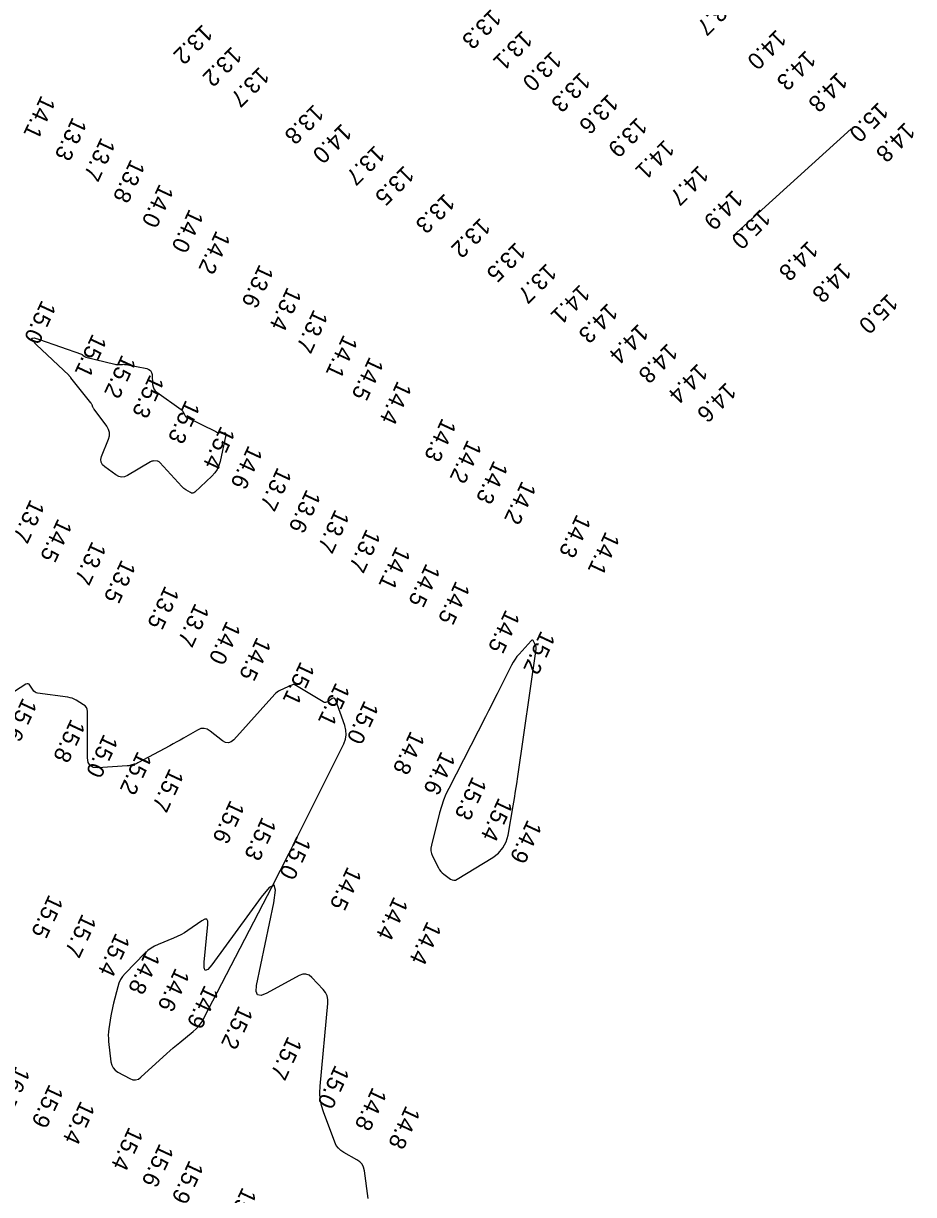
# Model space of a CAD drawing. Extents: x 988130 to 1132882, y 654656 to 841453.
# Drawn here: x 1027579.6 to 1027846.7, y 825402.4 to 825753.7 of the extents above; entities that cross this region are included whole.
import ezdxf

# ---------------------------------------------------------------- set-up
doc = ezdxf.new("R2010")
doc.units = 0
doc.layers.add('V-TOPO-MAJR', color=7, linetype='Continuous')
doc.layers.add('V-TOPO-SOUN', color=7, linetype='Continuous')

msp = doc.modelspace()

# ---------------------------------------------------------------- linework, layer by layer
at = {"layer": 'V-TOPO-MAJR'}
for points in [[(1027827.99, 825722.07), (1027792.62, 825689.95)], [(1027683.08, 825401.18), (1027681.93, 825409.53), (1027681.67, 825410.56), (1027681.21, 825411.45), (1027680.54, 825412.2), (1027679.67, 825412.8), (1027675.76, 825414.95), (1027674.86, 825415.55), (1027674.1, 825416.27), (1027673.49, 825417.13), (1027673.03, 825418.11), (1027669.64, 825427.2), (1027669.05, 825429.08), (1027668.69, 825430.99), (1027668.55, 825432.92), (1027668.62, 825434.89), (1027670.97, 825459.67), (1027670.96, 825460.84), (1027670.72, 825461.94), (1027670.24, 825462.95), (1027669.52, 825463.88), (1027666.17, 825467.44), (1027665.31, 825468.14), (1027664.38, 825468.48), (1027663.4, 825468.45), (1027662.35, 825468.05), (1027652.61, 825462.78), (1027650.93, 825462.11), (1027649.86, 825462.27), (1027649.41, 825463.25), (1027649.56, 825465.04), (1027654.74, 825489.92), (1027655.26, 825493.67), (1027654.8, 825495.21), (1027653.35, 825494.52), (1027650.92, 825491.62), (1027636.08, 825471.25), (1027634.92, 825469.9), (1027634.16, 825469.6), (1027633.79, 825470.34), (1027633.82, 825472.12), (1027634.93, 825483.41), (1027634.91, 825484.42), (1027634.6, 825484.94), (1027634, 825484.96), (1027633.11, 825484.49), (1027628.92, 825481.58), (1027627.9, 825480.91), (1027626.84, 825480.3), (1027625.75, 825479.75), (1027624.62, 825479.26), (1027620.06, 825477.42), (1027618.96, 825476.91), (1027617.92, 825476.29), (1027616.96, 825475.57), (1027616.06, 825474.75), (1027610.07, 825468.65), (1027609.32, 825467.78), (1027608.7, 825466.83), (1027608.22, 825465.81), (1027607.87, 825464.72), (1027606.65, 825459.82), (1027606.42, 825458.87), (1027606.21, 825457.91), (1027606.03, 825456.95), (1027605.86, 825455.99), (1027605.24, 825452.12), (1027605.12, 825451.15), (1027605.06, 825450.18), (1027605.07, 825449.21), (1027605.15, 825448.24), (1027605.86, 825442.14), (1027606.07, 825441.19), (1027606.49, 825440.37), (1027607.1, 825439.68), (1027607.91, 825439.12), (1027611.53, 825437.17), (1027612.41, 825436.83), (1027613.26, 825436.78), (1027614.08, 825437.03), (1027614.85, 825437.58), (1027622.61, 825444.67), (1027623.56, 825445.52), (1027624.53, 825446.37), (1027625.51, 825447.2), (1027626.49, 825448.01), (1027630.48, 825451.23), (1027631.42, 825452.08), (1027632.26, 825453.01), (1027633.01, 825454.02), (1027633.65, 825455.12), (1027651.54, 825489.58), (1027654.14, 825494.62), (1027656.73, 825499.67), (1027659.29, 825504.73), (1027661.84, 825509.81), (1027675.7, 825537.59), (1027676.22, 825538.94), (1027676.45, 825540.31), (1027676.38, 825541.7), (1027676.02, 825543.11), (1027673.23, 825550.83), (1027673.06, 825551.14), (1027672.85, 825551.29), (1027672.59, 825551.29), (1027672.27, 825551.13), (1027670.92, 825550.2), (1027670.58, 825550.02), (1027670.24, 825549.96), (1027669.89, 825550), (1027669.54, 825550.15), (1027661.07, 825555.22), (1027660.89, 825555.3), (1027660.72, 825555.33), (1027660.54, 825555.32), (1027660.36, 825555.27), (1027659.63, 825554.96), (1027659.45, 825554.89), (1027659.26, 825554.81), (1027659.08, 825554.73), (1027658.9, 825554.65), (1027656.57, 825553.59), (1027656.13, 825553.37), (1027655.73, 825553.11), (1027655.36, 825552.8), (1027655.01, 825552.45), (1027642.7, 825538.79), (1027641.91, 825538.12), (1027641.08, 825537.85), (1027640.21, 825537.98), (1027639.32, 825538.51), (1027635.67, 825541.41), (1027634.74, 825541.98), (1027633.79, 825542.21), (1027632.82, 825542.12), (1027631.82, 825541.7), (1027627.65, 825539.3), (1027626.62, 825538.71), (1027625.58, 825538.13), (1027624.53, 825537.55), (1027623.49, 825536.98), (1027613.89, 825531.83), (1027613.64, 825531.7), (1027613.39, 825531.59), (1027613.13, 825531.5), (1027612.86, 825531.42), (1027611.79, 825531.12), (1027611.52, 825531.05), (1027611.25, 825531), (1027610.97, 825530.96), (1027610.7, 825530.94), (1027601.91, 825530.39), (1027600.55, 825530.5), (1027599.58, 825531.03), (1027598.99, 825531.97), (1027598.8, 825533.32), (1027598.78, 825547.3), (1027598.71, 825547.92), (1027598.5, 825548.47), (1027598.14, 825548.93), (1027597.64, 825549.31), (1027595.37, 825550.67), (1027594.8, 825550.98), (1027594.2, 825551.22), (1027593.57, 825551.41), (1027592.93, 825551.53), (1027583.84, 825552.79), (1027583.43, 825552.89), (1027583.06, 825553.07), (1027582.75, 825553.32), (1027582.48, 825553.66), (1027581.53, 825555.15), (1027581.28, 825555.45), (1027580.99, 825555.59), (1027580.67, 825555.58), (1027580.31, 825555.42), (1027569.44, 825548.44)]]:
    msp.add_lwpolyline(points, dxfattribs=at)
for points in [[(1027597.22, 825654.32), (1027597.34, 825654.25), (1027597.44, 825654.17), (1027597.85, 825653.82), (1027597.95, 825653.75), (1027598.06, 825653.68), (1027598.18, 825653.63), (1027598.31, 825653.59), (1027607.05, 825651.41), (1027607.33, 825651.35), (1027607.61, 825651.32), (1027607.9, 825651.3), (1027608.18, 825651.31), (1027609.33, 825651.39), (1027609.61, 825651.41), (1027609.9, 825651.4), (1027610.18, 825651.37), (1027610.46, 825651.32), (1027616.61, 825650.11), (1027617.26, 825649.89), (1027617.73, 825649.52), (1027618.04, 825649), (1027618.17, 825648.33), (1027618.36, 825645.36), (1027618.47, 825644.66), (1027618.73, 825644.03), (1027619.12, 825643.48), (1027619.66, 825643.01), (1027626.88, 825637.85), (1027627.08, 825637.69), (1027627.25, 825637.51), (1027627.4, 825637.31), (1027627.53, 825637.09), (1027627.99, 825636.17), (1027628.12, 825635.96), (1027628.27, 825635.77), (1027628.46, 825635.61), (1027628.68, 825635.49), (1027637.36, 825631.22), (1027637.66, 825631.1), (1027637.96, 825631), (1027638.26, 825630.94), (1027638.58, 825630.91), (1027639.86, 825630.86), (1027640.14, 825630.81), (1027640.31, 825630.69), (1027640.39, 825630.49), (1027640.37, 825630.21), (1027638.63, 825622.25), (1027638.27, 825621.01), (1027637.74, 825619.88), (1027637.03, 825618.84), (1027636.16, 825617.89), (1027631.01, 825613.07), (1027630.71, 825612.85), (1027630.4, 825612.76), (1027630.07, 825612.79), (1027629.73, 825612.93), (1027628.36, 825613.76), (1027628.03, 825613.97), (1027627.71, 825614.21), (1027627.41, 825614.48), (1027627.13, 825614.76), (1027620.54, 825622), (1027620.35, 825622.17), (1027620.15, 825622.29), (1027619.92, 825622.37), (1027619.67, 825622.39), (1027618.64, 825622.41), (1027618.39, 825622.4), (1027618.15, 825622.36), (1027617.91, 825622.27), (1027617.68, 825622.16), (1027610.79, 825618.09), (1027609.91, 825617.7), (1027609.04, 825617.6), (1027608.18, 825617.78), (1027607.33, 825618.24), (1027603.97, 825620.64), (1027603.28, 825621.28), (1027602.9, 825622.02), (1027602.82, 825622.84), (1027603.05, 825623.76), (1027605.1, 825628.94), (1027605.38, 825629.96), (1027605.38, 825630.95), (1027605.12, 825631.9), (1027604.59, 825632.82), (1027600.8, 825637.91), (1027600.69, 825638.06), (1027600.6, 825638.22), (1027600.52, 825638.38), (1027600.44, 825638.54), (1027600.17, 825639.23), (1027600.09, 825639.39), (1027600.01, 825639.55), (1027599.91, 825639.71), (1027599.8, 825639.85), (1027593.82, 825647.38), (1027593.78, 825647.45), (1027593.73, 825647.51), (1027593.68, 825647.57), (1027593.63, 825647.63), (1027593.43, 825647.88), (1027593.38, 825647.94), (1027593.33, 825648), (1027593.27, 825648.05), (1027593.22, 825648.11), (1027583.48, 825657.27), (1027582.31, 825658.53), (1027582.08, 825659.21), (1027582.8, 825659.32), (1027584.45, 825658.86), (1027596.99, 825654.43), (1027597.11, 825654.38)], [(1027733.46, 825566.59), (1027733.38, 825566.9), (1027733.27, 825567.2), (1027732.7, 825568.37), (1027732.55, 825568.6), (1027732.38, 825568.69), (1027732.18, 825568.65), (1027731.97, 825568.48), (1027728.36, 825564.49), (1027727.71, 825563.73), (1027727.12, 825562.93), (1027726.58, 825562.09), (1027726.1, 825561.21), (1027721.79, 825552.61), (1027720.91, 825550.88), (1027720.04, 825549.15), (1027719.16, 825547.42), (1027718.28, 825545.69), (1027707.24, 825524.2), (1027706.39, 825522.43), (1027705.65, 825520.63), (1027705.01, 825518.78), (1027704.48, 825516.89), (1027702.03, 825507.14), (1027701.89, 825506.31), (1027701.9, 825505.49), (1027702.07, 825504.68), (1027702.38, 825503.9), (1027704.17, 825500.34), (1027704.48, 825499.81), (1027704.84, 825499.32), (1027705.26, 825498.88), (1027705.73, 825498.49), (1027707.73, 825497.02), (1027708.24, 825496.74), (1027708.75, 825496.63), (1027709.27, 825496.69), (1027709.79, 825496.93), (1027720.46, 825503.49), (1027722.17, 825504.79), (1027723.5, 825506.34), (1027724.46, 825508.15), (1027725.03, 825510.22), (1027726.57, 825519.01), (1027726.95, 825521.21), (1027727.31, 825523.41), (1027727.65, 825525.62), (1027727.98, 825527.82), (1027733.46, 825565.96), (1027733.48, 825566.28)]]:
    msp.add_lwpolyline(points, close=True, dxfattribs=at)

# ---------------------------------------------------------------- texts
at = {"layer": 'V-TOPO-SOUN'}
for s, rotation, p in [('13.7 ', 225, (1027790.39, 825762.34)), ('13.3 ', 225, (1027720.03, 825758.25)), ('13.2 ', 225, (1027633.41, 825753.64)), ('13.1 ', 225, (1027729.38, 825751.81)), ('14.0 ', 225, (1027805.61, 825752.06)), ('13.2 ', 225, (1027642.16, 825746.98)), ('13.0 ', 225, (1027738.15, 825745.59)), ('14.3 ', 225, (1027814.46, 825745.83)), ('13.7 ', 225, (1027650.41, 825740.89)), ('13.3 ', 225, (1027746.78, 825739.29)), ('14.8 ', 225, (1027823.96, 825739.3)), ('14.1 ', 245, (1027584.96, 825732.36)), ('13.6 ', 225, (1027755.17, 825732.74)), ('13.8 ', 225, (1027666.76, 825729.66)), ('15.0 ', 225, (1027836.24, 825730.32)), ('13.3 ', 245, (1027594.36, 825725.82)), ('13.9 ', 225, (1027763.83, 825725.73)), ('14.0 ', 225, (1027675.16, 825723.92)), ('14.8 ', 225, (1027844.24, 825724.28)), ('13.7 ', 245, (1027602.92, 825719.71)), ('13.7 ', 225, (1027685.1, 825717.39)), ('14.1 ', 225, (1027772.03, 825719.07)), ('13.8 ', 245, (1027611.83, 825713.19)), ('13.5 ', 225, (1027693.88, 825711.29)), ('14.7 ', 225, (1027782.27, 825711.33)), ('14.0 ', 245, (1027620.43, 825705.8)), ('14.9 ', 225, (1027792.57, 825703.98)), ('13.3 ', 225, (1027706.1, 825702.92)), ('14.0 ', 245, (1027629.39, 825698.25)), ('15.0 ', 225, (1027800.87, 825698.2)), ('13.2 ', 225, (1027716.79, 825695.6)), ('14.2 ', 245, (1027637.47, 825691.79)), ('13.5 ', 225, (1027727.37, 825688.3)), ('14.8 ', 225, (1027815.11, 825688.69)), ('13.6 ', 245, (1027650.44, 825681.68)), ('13.7 ', 225, (1027736.65, 825681.95)), ('14.8 ', 225, (1027825.1, 825682.16)), ('14.1 ', 225, (1027746.65, 825675.61)), ('13.4 ', 245, (1027658.83, 825674.83)), ('15.0 ', 225, (1027839.08, 825672.82)), ('15.0 ', 245, (1027585.13, 825670.93)), ('14.3 ', 225, (1027755.01, 825670)), ('13.7 ', 245, (1027666.74, 825668.15)), ('14.4 ', 225, (1027764.22, 825663.82)), ('15.1 ', 245, (1027600.34, 825660.82)), ('14.1 ', 245, (1027675.68, 825660.56)), ('14.8 ', 225, (1027772.99, 825657.97)), ('15.2 ', 245, (1027609.17, 825654.56)), ('14.5 ', 245, (1027683.46, 825653.92)), ('14.4 ', 225, (1027782, 825651.92)), ('15.3 ', 245, (1027617.58, 825648.61)), ('14.4 ', 245, (1027691.89, 825646.69)), ('14.6 ', 225, (1027790.55, 825646.24)), ('15.3 ', 245, (1027628.33, 825640.93)), ('15.4 ', 245, (1027638.88, 825633.18)), ('14.3 ', 245, (1027705.26, 825635.52)), ('14.6 ', 245, (1027647.13, 825627.33)), ('14.2 ', 245, (1027712.91, 825629.04)), ('14.3 ', 245, (1027720.79, 825622.83)), ('13.7 ', 245, (1027655.87, 825620.78)), ('14.2 ', 245, (1027729.23, 825616.69)), ('13.6 ', 245, (1027664.58, 825614.16)), ('13.7 ', 245, (1027581.71, 825611.17)), ('14.5 ', 245, (1027589.96, 825605.4)), ('13.7 ', 245, (1027673.18, 825608.16)), ('14.3 ', 245, (1027745.69, 825606.7)), ('13.7 ', 245, (1027682.55, 825602.29)), ('14.1 ', 245, (1027754.32, 825601.51)), ('13.7 ', 245, (1027600.21, 825598.6)), ('14.1 ', 245, (1027691.54, 825597.06)), ('13.5 ', 245, (1027609.07, 825593.08)), ('14.5 ', 245, (1027700.47, 825591.93)), ('13.5 ', 245, (1027622.12, 825585.25)), ('14.5 ', 245, (1027709.38, 825586.68)), ('13.7 ', 245, (1027631.14, 825580.02)), ('14.5 ', 245, (1027724.37, 825578.09)), ('14.0 ', 245, (1027640.58, 825574.7)), ('15.2 ', 245, (1027734.96, 825571.77)), ('14.5 ', 245, (1027649.7, 825569.84)), ('15.1 ', 245, (1027662.78, 825562.54)), ('15.1 ', 245, (1027673.36, 825556.22)), ('15.6 ', 245, (1027579.42, 825551.64)), ('15.0 ', 245, (1027681.97, 825550.85)), ('15.8 ', 245, (1027593.89, 825545.3)), ('15.0 ', 245, (1027603.73, 825540.77)), ('14.8 ', 245, (1027695.82, 825541.68)), ('15.2 ', 245, (1027613.88, 825535.62)), ('14.6 ', 245, (1027705.01, 825535.6)), ('15.7 ', 245, (1027623.47, 825530.47)), ('15.3 ', 245, (1027714.39, 825528.03)), ('15.6 ', 245, (1027641.72, 825520.97)), ('15.4 ', 245, (1027722.23, 825521.66)), ('15.3 ', 245, (1027651.26, 825515.9)), ('14.9 ', 245, (1027730.93, 825515.08)), ('15.0 ', 245, (1027661.7, 825510.22)), ('14.5 ', 245, (1027676.88, 825500.98)), ('15.5 ', 245, (1027587.29, 825492.63)), ('14.4 ', 245, (1027690.81, 825492.01)), ('15.7 ', 245, (1027597.25, 825486.83)), ('14.4 ', 245, (1027700.82, 825484.64)), ('15.4 ', 245, (1027607.34, 825481.12)), ('14.8 ', 245, (1027616.38, 825475.77)), ('14.6 ', 245, (1027625.24, 825470.61)), ('14.9 ', 245, (1027633.97, 825465.48)), ('15.2 ', 245, (1027644.25, 825459.29)), ('15.7 ', 245, (1027659, 825450.11)), ('16.7 ', 245, (1027577.36, 825441.17)), ('15.0 ', 245, (1027673.18, 825441.5)), ('15.9 ', 245, (1027587.36, 825435.73)), ('14.8 ', 245, (1027684.39, 825434.84)), ('15.4 ', 245, (1027596.81, 825430.73)), ('14.8 ', 245, (1027694.44, 825429.33)), ('15.4 ', 245, (1027611.29, 825422.91)), ('15.6 ', 245, (1027620.46, 825417.94)), ('15.9 ', 245, (1027629.41, 825412.94)), ('15.4 ', 245, (1027645.34, 825404.81))]:
    msp.add_text(s, height=5, rotation=rotation, dxfattribs=at).set_placement(p)

doc.saveas('drawing.dxf')
